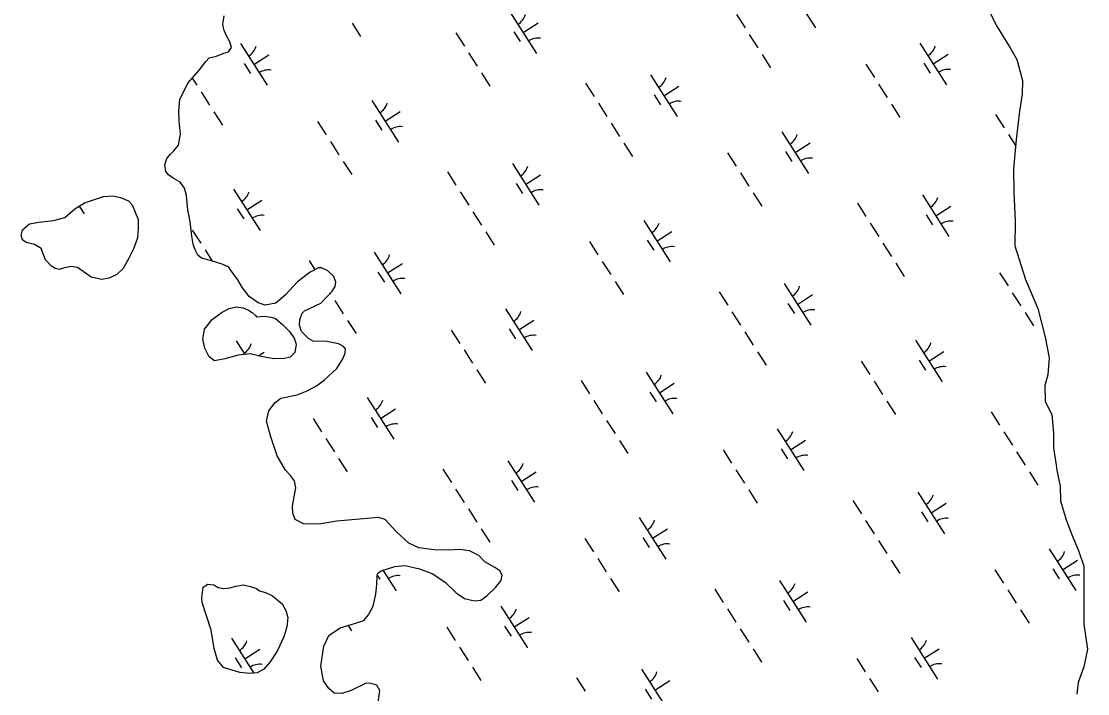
# Model space of a CAD drawing. Extents: x 3962991 to 3983549, y 181631 to 204078.
# Drawn here: x 3971354 to 3972435, y 191475 to 192156 of the extents above; entities that cross this region are included whole.
import ezdxf

# ---------------------------------------------------------------- set-up
doc = ezdxf.new("R2010")
doc.units = 0
doc.layers.add('V-WETL-SWMP', color=7, linetype='Continuous')

msp = doc.modelspace()

# ---------------------------------------------------------------- linework, layer by layer
at = {"layer": 'V-WETL-SWMP'}
for p, q in [((3972131.6, 192191.7), (3972158.6, 192149.6)), ((3971849.1, 192165.9), (3971876.1, 192123.8)), ((3972078.7, 192163.1), (3972087.3, 192149.6)), ((3971689.1, 192154.4), (3971697.7, 192140.9)), ((3971862.6, 192144.9), (3971877.8, 192154.6)), ((3971794.2, 192144.6), (3971802.9, 192131.1)), ((3971852.9, 192145.8), (3971859.4, 192135.7)), ((3972091.6, 192142.9), (3972100.3, 192129.4)), ((3971576.1, 192133.7), (3971603.1, 192091.6)), ((3972264.6, 192134.2), (3972291.6, 192092.1)), ((3971589.6, 192112.6), (3971604.7, 192122.3)), ((3971807.2, 192124.4), (3971815.8, 192110.9)), ((3972104.6, 192122.6), (3972113.2, 192109.2)), ((3972278.1, 192113.1), (3972293.3, 192122.9)), ((3971579.8, 192113.5), (3971586.3, 192103.4)), ((3972209.7, 192112.9), (3972218.4, 192099.4)), ((3972268.4, 192114), (3972274.9, 192103.9)), ((3971527.1, 192098.8), (3971531.8, 192091.5)), ((3971820.1, 192104.2), (3971828.8, 192090.7)), ((3971991.6, 192102), (3972018.6, 192059.9)), ((3971925.7, 192093.5), (3971934.3, 192080)), ((3972005.1, 192080.9), (3972020.2, 192090.6)), ((3972222.7, 192092.7), (3972231.3, 192079.2)), ((3971536.1, 192084.8), (3971544.7, 192071.3)), ((3971709.1, 192076.1), (3971736.1, 192034)), ((3971995.3, 192081.8), (3972001.8, 192071.7)), ((3971549.1, 192064.6), (3971557.7, 192051.1)), ((3971722.6, 192055.1), (3971737.8, 192064.8)), ((3971938.7, 192073.3), (3971947.3, 192059.8)), ((3972235.6, 192072.5), (3972244.3, 192059)), ((3971654.2, 192054.8), (3971662.8, 192041.4)), ((3971712.9, 192056), (3971719.3, 192045.9)), ((3971951.6, 192053.1), (3971960.2, 192039.6)), ((3972341.2, 192061.8), (3972349.8, 192048.3)), ((3972124.6, 192044.4), (3972151.6, 192002.3)), ((3971667.2, 192034.6), (3971675.8, 192021.2)), ((3971964.6, 192032.9), (3971973.2, 192019.4)), ((3972138.1, 192023.4), (3972153.3, 192033.1)), ((3972354.2, 192041.6), (3972361.3, 192030.4)), ((3972069.7, 192023.1), (3972078.3, 192009.7)), ((3972128.4, 192024.3), (3972134.8, 192014.2)), ((3971680.1, 192014.4), (3971688.7, 192001)), ((3971851.6, 192012.2), (3971878.5, 191970.1)), ((3971785.7, 192003.7), (3971794.3, 191990.2)), ((3971865, 191991.1), (3971880.2, 192000.9)), ((3972082.7, 192002.9), (3972091.3, 191989.4)), ((3971855.3, 191992), (3971861.8, 191981.9)), ((3971569.1, 191986.4), (3971596.1, 191944.3)), ((3971798.6, 191983.5), (3971807.3, 191970)), ((3972095.6, 191982.7), (3972104.2, 191969.2)), ((3972267.1, 191980.5), (3972294, 191938.4)), ((3971412.7, 191969.1), (3971417.7, 191961.3)), ((3971582.6, 191965.3), (3971597.7, 191975)), ((3972201.2, 191972), (3972209.8, 191958.5)), ((3972280.6, 191959.4), (3972295.7, 191969.1)), ((3971572.8, 191966.2), (3971579.3, 191956.1)), ((3971811.6, 191963.3), (3971820.2, 191949.8)), ((3972270.8, 191960.3), (3972277.3, 191950.2)), ((3971527.1, 191944.9), (3971535.8, 191931.4)), ((3971984.6, 191954.6), (3972011.6, 191912.6)), ((3972214.1, 191951.8), (3972222.8, 191938.3)), ((3971824.5, 191943.1), (3971833.2, 191929.6)), ((3971988.3, 191934.5), (3971994.8, 191924.4)), ((3971998.1, 191933.6), (3972013.2, 191943.3)), ((3971540.1, 191924.7), (3971547.3, 191913.4)), ((3971929.7, 191933.3), (3971938.3, 191919.9)), ((3972227.1, 191931.6), (3972235.7, 191918.1)), ((3971645.6, 191913.9), (3971651.5, 191904.7)), ((3971711.5, 191922.4), (3971738.5, 191880.3)), ((3971942.6, 191913.1), (3971951.3, 191899.7)), ((3971715.3, 191902.3), (3971721.8, 191892.2)), ((3971725, 191901.4), (3971740.2, 191911.1)), ((3972240, 191911.4), (3972248.7, 191897.9)), ((3972345.2, 191901.6), (3972353.8, 191888.2)), ((3971429, 191896.6), (3971429.4, 191896)), ((3971955.6, 191892.9), (3971964.2, 191879.5)), ((3971666.9, 191880.8), (3971667.2, 191880.3)), ((3972061.1, 191882.2), (3972069.8, 191868.8)), ((3972127, 191890.7), (3972154, 191848.6)), ((3972358.1, 191881.4), (3972366.8, 191868)), ((3971671.5, 191873.5), (3971680.2, 191860.1)), ((3972130.8, 191870.5), (3972137.3, 191860.4)), ((3972140.5, 191869.6), (3972155.7, 191879.4)), ((3971844.5, 191864.9), (3971871.5, 191822.8)), ((3972074.1, 191862), (3972082.7, 191848.5)), ((3972371.1, 191861.2), (3972379.7, 191847.8)), ((3971684.5, 191853.3), (3971693.1, 191839.9)), ((3971858, 191843.8), (3971873.2, 191853.5)), ((3971789.6, 191843.6), (3971798.3, 191830.1)), ((3971848.3, 191844.7), (3971854.8, 191834.6)), ((3972087.1, 191841.8), (3972095.7, 191828.3)), ((3971571.5, 191832.6), (3971580.3, 191818.9)), ((3972260.1, 191833.2), (3972287, 191791.1)), ((3971594.1, 191817.4), (3971600.1, 191821.3)), ((3971802.6, 191823.4), (3971811.2, 191809.9)), ((3972100, 191821.6), (3972108.6, 191808.1)), ((3972273.5, 191812.1), (3972288.7, 191821.8)), ((3972205.1, 191811.9), (3972213.8, 191798.4)), ((3972263.8, 191813), (3972270.3, 191802.9)), ((3971815.5, 191803.2), (3971824.2, 191789.7)), ((3971987, 191800.9), (3972014, 191758.8)), ((3971921.1, 191792.4), (3971929.8, 191779)), ((3972000.5, 191779.9), (3972015.6, 191789.6)), ((3972218.1, 191791.7), (3972226.7, 191778.2)), ((3971704.5, 191775.1), (3971731.5, 191733)), ((3971934.1, 191772.2), (3971942.7, 191758.8)), ((3971990.8, 191780.8), (3971997.2, 191770.7)), ((3971718, 191754.1), (3971733.2, 191763.8)), ((3972231.1, 191771.4), (3972239.7, 191758)), ((3971649.6, 191753.8), (3971658.2, 191740.3)), ((3971708.3, 191754.9), (3971714.8, 191744.8)), ((3971947, 191752), (3971955.7, 191738.6)), ((3972336.6, 191760.7), (3972345.3, 191747.3)), ((3972120, 191743.4), (3972147, 191701.3)), ((3972349.6, 191740.5), (3972358.2, 191727.1)), ((3971662.6, 191733.6), (3971671.2, 191720.1)), ((3971960, 191731.8), (3971968.6, 191718.4)), ((3972133.5, 191722.3), (3972148.7, 191732)), ((3972065.1, 191722.1), (3972073.7, 191708.6)), ((3972123.8, 191723.2), (3972130.3, 191713.1)), ((3972362.5, 191720.3), (3972371.2, 191706.8)), ((3971675.5, 191713.4), (3971684.2, 191699.9)), ((3971847, 191711.1), (3971873.9, 191669.1)), ((3971781.1, 191702.7), (3971789.7, 191689.2)), ((3971860.5, 191690.1), (3971875.6, 191699.8)), ((3972078.1, 191701.9), (3972086.7, 191688.4)), ((3972375.5, 191700.1), (3972384.1, 191686.6)), ((3971850.7, 191691), (3971857.2, 191680.9)), ((3971794, 191682.5), (3971802.7, 191669)), ((3972091, 191681.7), (3972099.7, 191668.2)), ((3972262.5, 191679.4), (3972289.5, 191637.3)), ((3972196.6, 191671), (3972205.2, 191657.5)), ((3972276, 191658.4), (3972291.1, 191668.1)), ((3971807, 191662.3), (3971815.6, 191648.8)), ((3971980, 191653.6), (3972007, 191611.5)), ((3972266.2, 191659.3), (3972272.7, 191649.2)), ((3972209.5, 191650.7), (3972218.2, 191637.3)), ((3971819.9, 191642.1), (3971828.6, 191628.6)), ((3971925.1, 191632.3), (3971933.7, 191618.8)), ((3971983.7, 191633.4), (3971990.2, 191623.3)), ((3971993.5, 191632.6), (3972008.6, 191642.3)), ((3972222.5, 191630.5), (3972231.1, 191617.1)), ((3972395.5, 191621.9), (3972422.5, 191579.8)), ((3971938, 191612.1), (3971946.7, 191598.6)), ((3972235.4, 191610.3), (3972244.1, 191596.9)), ((3972409, 191600.8), (3972424.1, 191610.6)), ((3971720.4, 191600.3), (3971733.9, 191579.3)), ((3971720.4, 191600.3), (3971720.4, 191600.3)), ((3972340.6, 191600.6), (3972349.2, 191587.1)), ((3972399.3, 191601.7), (3972405.7, 191591.6)), ((3971714.6, 191595.1), (3971717.2, 191591.1)), ((3971951, 191591.9), (3971959.6, 191578.4)), ((3972122.4, 191589.7), (3972149.4, 191547.6)), ((3972056.6, 191581.2), (3972065.2, 191567.7)), ((3972135.9, 191568.6), (3972151.1, 191578.3)), ((3972353.5, 191580.4), (3972362.2, 191566.9)), ((3972126.2, 191569.5), (3972132.7, 191559.4)), ((3971840, 191563.8), (3971866.9, 191521.7)), ((3972069.5, 191561), (3972078.1, 191547.5)), ((3972366.5, 191560.2), (3972375.1, 191546.7)), ((3971853.4, 191542.8), (3971868.6, 191552.5)), ((3971685, 191544.4), (3971688.5, 191538.8)), ((3971785.1, 191542.5), (3971793.7, 191529.1)), ((3971843.7, 191543.7), (3971850.2, 191533.6)), ((3972082.5, 191540.8), (3972091.1, 191527.3)), ((3971566.9, 191531.6), (3971589.6, 191496.1)), ((3972255.5, 191532.1), (3972282.4, 191490)), ((3971580.4, 191510.6), (3971595.5, 191520.3)), ((3971798, 191522.3), (3971806.6, 191508.9)), ((3972095.4, 191520.6), (3972104.1, 191507.1)), ((3972269, 191511.1), (3972284.1, 191520.8)), ((3971570.7, 191511.4), (3971577.1, 191501.3)), ((3971811, 191502.1), (3971819.6, 191488.7)), ((3972200.6, 191510.8), (3972209.2, 191497.3)), ((3972259.2, 191512), (3972265.7, 191501.9)), ((3971916.5, 191491.4), (3971925.2, 191477.9)), ((3971982.4, 191499.9), (3972009.4, 191457.8)), ((3971995.9, 191478.8), (3972011.1, 191488.5)), ((3972213.5, 191490.6), (3972222.1, 191477.1)), ((3971986.2, 191479.7), (3971992.6, 191469.6))]:
    msp.add_line(p, q, dxfattribs=at)
for points in [[(3972326.1, 192183.8), (3972342.8, 192150.8), (3972356.1, 192129.3), (3972362.8, 192117.5), (3972368.5, 192096.2), (3972368.2, 192082.5), (3972365.5, 192065.2), (3972361.9, 192036.6), (3972359.4, 192006.9), (3972359.8, 191983.7), (3972360.9, 191953.4), (3972360.8, 191929), (3972371.5, 191894.8), (3972383.9, 191865.3), (3972391.5, 191836.3), (3972395.5, 191815.5), (3972394, 191798.3), (3972391.2, 191787.5), (3972391.5, 191771.5), (3972394.6, 191765), (3972398.3, 191757.9), (3972399.8, 191739.5), (3972400, 191724.7), (3972400.8, 191717.5), (3972402.1, 191709.2), (3972403.4, 191701.5), (3972406.7, 191685), (3972406.9, 191670.7), (3972412.6, 191651.2), (3972418.2, 191637), (3972425.7, 191619.3), (3972430.7, 191604.5), (3972430.5, 191545.7), (3972434.5, 191520.2), (3972430.7, 191502.3), (3972425, 191486.7)], [(3971558.3, 192153.4), (3971559.4, 192161.8)], [(3971833.9, 191603), (3971823.7, 191608.7), (3971817.7, 191615.2), (3971808.1, 191619.8), (3971797.9, 191621.4), (3971787.2, 191620.6), (3971772.4, 191620.9), (3971756.9, 191623), (3971746.7, 191627.6), (3971734, 191639.3), (3971722.5, 191651.5), (3971715.9, 191653.8), (3971673.8, 191650.1), (3971655.4, 191646.8), (3971640, 191647.1), (3971631.6, 191651.7), (3971629.1, 191658.2), (3971628.9, 191665.4), (3971632.2, 191683.8), (3971630.9, 191690.9), (3971626.6, 191696.2), (3971621.8, 191701.5), (3971613.2, 191716.2), (3971606.3, 191736.3), (3971602.5, 191751.1), (3971604.7, 191761.8), (3971611.1, 191770.2), (3971616.9, 191774.5), (3971633.5, 191777.8), (3971643.5, 191782.1), (3971653, 191787), (3971661.2, 191793.1), (3971673.5, 191804.6), (3971679.8, 191814.3), (3971682.1, 191820.2), (3971682.6, 191824.4), (3971680.2, 191827.3), (3971675.4, 191829.6), (3971663.5, 191831.8), (3971649.8, 191832.2), (3971645, 191835), (3971637.7, 191842), (3971635.8, 191848.6), (3971636.3, 191853.9), (3971638.6, 191860.5), (3971640.9, 191862.9), (3971657.4, 191870.9), (3971669.1, 191883), (3971672, 191887.8), (3971672.5, 191892), (3971670.6, 191897.9), (3971664.6, 191903.7), (3971658, 191906.6), (3971655, 191906.5), (3971646.8, 191902.2), (3971633.9, 191892.5), (3971621.6, 191879.2), (3971611.7, 191870.7), (3971601, 191868.7), (3971593.8, 191871), (3971584.8, 191877.4), (3971578.1, 191886.2), (3971573.2, 191894.4), (3971565.9, 191904.4), (3971564.1, 191907.3), (3971557.5, 191910.2), (3971546.7, 191913.6), (3971536.6, 191916.4), (3971532.9, 191919.3), (3971530.5, 191924), (3971528, 191930.5), (3971526.7, 191938.8), (3971525.2, 191953.6), (3971522.6, 191965.4), (3971521.2, 191979.7), (3971519.3, 191987.4), (3971515, 191993.2), (3971507.8, 191997.3), (3971503, 192000.8), (3971500.5, 192004.3), (3971499.2, 192010.8), (3971501.5, 192017.4), (3971505, 192021.6), (3971508.5, 192025.2), (3971513.2, 192030.7), (3971515.3, 192042), (3971513.9, 192055.6), (3971513.7, 192065.7), (3971514.7, 192077.1), (3971522.7, 192093.8), (3971534.4, 192107.1), (3971540.9, 192115.6), (3971544.4, 192119.2), (3971551.6, 192121.1), (3971559.3, 192124.1), (3971564, 192125.4), (3971567, 192129.6), (3971565.1, 192135.5), (3971561.5, 192142.1), (3971559, 192148), (3971558.3, 192153.4)], [(3971715.7, 191466), (3971717.2, 191478.5), (3971714.2, 191483.8), (3971707, 191486), (3971702.8, 191485.4), (3971688.1, 191478.6), (3971678.6, 191475.4), (3971670.9, 191475.9), (3971665.5, 191480.5), (3971660, 191488.2), (3971657.4, 191503), (3971660.6, 191523.2), (3971665.7, 191534), (3971676.9, 191542), (3971691.7, 191546.4), (3971701.1, 191549.5), (3971705.8, 191555), (3971710.4, 191564), (3971713.1, 191575.9), (3971714.1, 191586), (3971714.6, 191594.9), (3971715.1, 191597.3), (3971718.7, 191599.8), (3971732.3, 191604.2), (3971742.9, 191604.9), (3971757.3, 191601.6), (3971771, 191596.5), (3971783.7, 191587.8), (3971794.5, 191577.3), (3971803, 191571.5), (3971813.1, 191569.3), (3971819.6, 191570), (3971825.5, 191574.3), (3971834.3, 191582.8), (3971840.1, 191590), (3971841.2, 191595.4), (3971838.7, 191599.5), (3971833.9, 191603)], [(3972425, 191486.7), (3972423.4, 191474.8)]]:
    msp.add_lwpolyline(points, dxfattribs=at)
for points in [[(3971358.9, 191932.4), (3971355.2, 191934.8), (3971353.9, 191939.5), (3971355, 191945), (3971362.1, 191951.1), (3971371.7, 191953), (3971386.7, 191954.5), (3971398, 191957.7), (3971408, 191966.3), (3971418.1, 191972.4), (3971427.1, 191975.6), (3971437.2, 191978.8), (3971446.8, 191979.5), (3971454.6, 191977.9), (3971462.4, 191974.4), (3971466.1, 191970.3), (3971472.4, 191955.4), (3971472.5, 191946.4), (3971471.5, 191936.8), (3971468.1, 191926.6), (3971462.9, 191916.3), (3971457.1, 191906), (3971450.6, 191899.9), (3971442.8, 191896.1), (3971435.1, 191894.8), (3971424.8, 191897), (3971410.9, 191907), (3971404.3, 191908), (3971397.7, 191906.7), (3971392.3, 191904.8), (3971388.1, 191906), (3971384.5, 191908.3), (3971378.4, 191914.8), (3971374, 191926.1), (3971367.3, 191930.2)], [(3971544.4, 191816.4), (3971540, 191825.3), (3971538, 191834.3), (3971539.7, 191844.5), (3971547.3, 191854.2), (3971557.4, 191861.6), (3971564.5, 191865.3), (3971571.6, 191867.2), (3971578.9, 191866.1), (3971584.3, 191863.8), (3971587.9, 191861.5), (3971591.6, 191858), (3971592.2, 191856.8), (3971600, 191857.5), (3971607.2, 191856.5), (3971611.4, 191855.3), (3971618.1, 191849.5), (3971625.4, 191842.4), (3971630.4, 191835.3), (3971632.3, 191829.3), (3971631.2, 191820.9), (3971626.5, 191816), (3971620.5, 191814.7), (3971609.7, 191814.5), (3971597.1, 191816.7), (3971585.7, 191819.5), (3971573.7, 191818.1), (3971560, 191814.3), (3971549.8, 191812.3)], [(3971536.7, 191572.2), (3971538.3, 191583.1), (3971543, 191586.1), (3971549, 191585.6), (3971553.3, 191582.7), (3971559.3, 191581.6), (3971565.3, 191582.3), (3971571.2, 191584.2), (3971579, 191585.6), (3971586.2, 191583.9), (3971592.2, 191581.6), (3971595.3, 191579.3), (3971601.3, 191577.8), (3971608.6, 191574.3), (3971618.3, 191566.1), (3971622, 191559.6), (3971623.9, 191552.4), (3971622.9, 191542.8), (3971620.1, 191532.9), (3971613.1, 191518.4), (3971606.1, 191507.5), (3971599.7, 191500.2), (3971593.1, 191496.5), (3971586, 191495.8), (3971575.2, 191496.8), (3971558.9, 191501.9), (3971552.8, 191509), (3971549.5, 191520.9), (3971546.2, 191539.4), (3971537.3, 191567.5)]]:
    msp.add_lwpolyline(points, close=True, dxfattribs=at)
for centre, start, end in [((3971847.9, 192168.2), 301.8919, 343.4355), ((3971877.7, 192121.7), 81.8919, 123.4355), ((3971574.9, 192136), 301.8919, 343.4355), ((3972263.4, 192136.5), 301.8919, 343.4355), ((3971604.7, 192089.5), 81.8919, 123.4355), ((3972293.2, 192090), 81.8919, 123.4355), ((3971990.4, 192104.3), 301.8919, 343.4355), ((3972020.2, 192057.8), 81.8919, 123.4355), ((3971707.9, 192078.5), 301.8919, 343.4355), ((3971737.7, 192032), 81.8919, 123.4355), ((3972123.4, 192046.8), 301.8919, 343.4355), ((3972153.2, 192000.2), 81.8919, 123.4355), ((3971850.3, 192014.5), 301.8919, 343.4355), ((3971567.9, 191988.7), 301.8919, 343.4355), ((3971880.2, 191968), 81.8919, 123.4355), ((3972265.8, 191982.8), 301.8919, 343.4355), ((3971597.7, 191942.2), 81.8919, 123.4355), ((3971983.4, 191957), 301.8919, 343.4355), ((3972295.7, 191936.3), 81.8919, 123.4355), ((3972013.2, 191910.5), 81.8919, 123.4355), ((3971710.3, 191924.7), 301.8919, 343.4355), ((3971740.1, 191878.2), 81.8919, 123.4355), ((3972125.8, 191893), 301.8919, 343.4355), ((3971843.3, 191867.2), 301.8919, 343.4355), ((3972155.6, 191846.5), 81.8919, 123.4355), ((3971873.1, 191820.7), 81.8919, 123.4355), ((3971570.3, 191835), 301.8919, 343.4355), ((3972258.8, 191835.5), 301.8919, 343.4355), ((3972288.7, 191789), 81.8919, 123.4355), ((3971985.8, 191803.3), 301.8919, 343.4355), ((3971703.3, 191777.4), 301.8919, 343.4355), ((3972015.6, 191756.7), 81.8919, 123.4355), ((3971733.1, 191730.9), 81.8919, 123.4355), ((3972118.8, 191745.7), 301.8919, 343.4355), ((3971845.7, 191713.5), 301.8919, 343.4355), ((3972148.6, 191699.2), 81.8919, 123.4355), ((3971875.6, 191667), 81.8919, 123.4355), ((3972261.3, 191681.8), 301.8919, 343.4355), ((3971978.8, 191655.9), 301.8919, 343.4355), ((3972291.1, 191635.3), 81.8919, 123.4355), ((3972008.6, 191609.4), 81.8919, 123.4355), ((3972394.3, 191624.2), 301.8919, 343.4355), ((3971735.5, 191577.2), 81.8919, 123.4355), ((3972424.1, 191577.7), 81.8919, 123.4355), ((3972121.2, 191592), 301.8919, 343.4355), ((3971838.7, 191566.2), 301.8919, 343.4355), ((3972151, 191545.5), 81.8919, 123.4355), ((3971868.6, 191519.7), 81.8919, 123.4355), ((3971565.7, 191533.9), 301.8919, 343.4355), ((3972254.2, 191534.4), 301.8919, 343.4355), ((3971595.5, 191487.4), 81.8919, 123.4355), ((3972284.1, 191487.9), 81.8919, 123.4355), ((3971981.2, 191502.2), 301.8919, 343.4355)]:
    msp.add_arc(centre, 17.6, start, end, dxfattribs=at)

doc.saveas('drawing.dxf')
